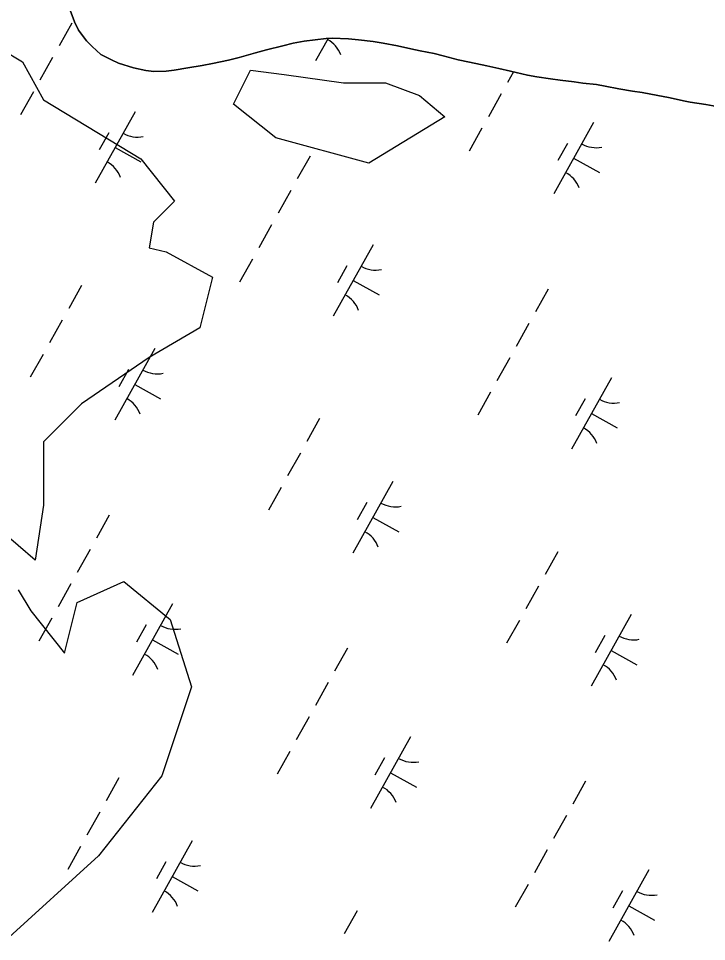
# Model space of a CAD drawing. Extents: x 3923531 to 3943530, y 207391 to 229799.
# Drawn here: x 3939365 to 3939785, y 222120 to 222683 of the extents above; entities that cross this region are included whole.
import ezdxf

# ---------------------------------------------------------------- set-up
doc = ezdxf.new("R2010")
doc.units = 0
for name, color, linetype in [('V-SITE-VEGE', 7, 'Continuous'), ('V-TOPO-SHOR', 7, 'Continuous'), ('V-WETL-SWMP', 7, 'Continuous')]:
    doc.layers.add(name, color=color, linetype=linetype)

msp = doc.modelspace()

# ---------------------------------------------------------------- linework, layer by layer
at = {"layer": 'V-SITE-VEGE'}
for points in [[(3939341.77, 222672.15), (3939367.52, 222656.7), (3939380.4, 222633.51), (3939439.62, 222597.44), (3939460.22, 222571.68), (3939447.35, 222558.8), (3939444.77, 222543.34), (3939455.07, 222540.76), (3939483.39, 222525.31), (3939475.67, 222494.39), (3939444.77, 222476.36), (3939403.57, 222448.02), (3939380.4, 222424.83), (3939380.4, 222386.19), (3939375.25, 222352.69), (3939354.65, 222370.73)], [(3939364.95, 222334.66), (3939372.67, 222321.78), (3939393.27, 222296.02), (3939401, 222326.93), (3939429.32, 222339.81), (3939457.64, 222316.63), (3939470.52, 222275.4), (3939452.5, 222221.3), (3939413.87, 222172.35), (3939357.23, 222120.83)]]:
    msp.add_lwpolyline(points, dxfattribs=at)
msp.add_lwpolyline([(3939563.21, 222643.82), (3939588.96, 222643.82), (3939609.56, 222636.09), (3939625.01, 222623.21), (3939578.66, 222594.87), (3939522.02, 222610.32), (3939496.27, 222630.93), (3939506.56, 222651.55), (3939527.16, 222648.97)], close=True, dxfattribs=at)
at = {"layer": 'V-TOPO-SHOR'}
msp.add_lwpolyline([(3939793.26, 222629.04), (3939784.15, 222630.61), (3939774.63, 222632.18), (3939771.59, 222632.77), (3939761.47, 222634.94), (3939754.98, 222636.12), (3939745.47, 222637.89), (3939739.6, 222638.87), (3939731.09, 222640.24), (3939722.79, 222641.82), (3939717.52, 222642.8), (3939709.22, 222643.77), (3939703.96, 222644.55), (3939695.46, 222645.52), (3939689.58, 222646.3), (3939681.08, 222647.47), (3939675.41, 222648.65), (3939665.08, 222651.02), (3939657.99, 222652.6), (3939650.7, 222654.18), (3939640.16, 222656.56), (3939633.28, 222657.94), (3939624.16, 222660.32), (3939618.49, 222661.7), (3939609.98, 222663.48), (3939604.31, 222664.66), (3939596.21, 222666.44), (3939587.5, 222668.01), (3939581.43, 222668.99), (3939572.52, 222670.16), (3939566.25, 222670.73), (3939556.33, 222671.09), (3939552.69, 222670.86), (3939539.35, 222669.38), (3939532.68, 222668.13), (3939526.21, 222666.48), (3939516.31, 222664), (3939509.64, 222662.14), (3939499.75, 222659.25), (3939493.08, 222657.8), (3939483.38, 222655.73), (3939477.11, 222654.48), (3939468.42, 222653.02), (3939460.13, 222651.56), (3939455.08, 222650.93), (3939447.59, 222650.89), (3939442.73, 222651.47), (3939435.24, 222653.05), (3939426.12, 222655.83), (3939421.86, 222657.83), (3939415.37, 222661.24), (3939410.08, 222666.07), (3939406.62, 222669.49), (3939401.74, 222675.93), (3939399.28, 222680.98), (3939396.61, 222688.25)], dxfattribs=at)
at = {"layer": 'V-WETL-SWMP'}
for p, q in [((3939396.61, 222688.25), (3939399.28, 222680.98)), ((3939397.65, 222680.33), (3939389.85, 222666.36)), ((3939399.28, 222680.98), (3939401.74, 222675.93)), ((3939401.74, 222675.93), (3939406.63, 222669.49)), ((3939406.63, 222669.49), (3939410.08, 222666.06)), ((3939532.68, 222668.13), (3939539.35, 222669.38)), ((3939539.35, 222669.38), (3939552.69, 222670.86)), ((3939553.88, 222670.94), (3939546.22, 222657.24)), ((3939552.69, 222670.86), (3939556.33, 222671.09)), ((3939556.33, 222671.09), (3939566.25, 222670.73)), ((3939566.25, 222670.73), (3939572.52, 222670.16)), ((3939572.52, 222670.16), (3939581.43, 222668.99)), ((3939581.43, 222668.99), (3939587.5, 222668.01)), ((3939410.08, 222666.06), (3939415.37, 222661.24)), ((3939509.64, 222662.14), (3939516.31, 222664)), ((3939516.31, 222664), (3939526.21, 222666.48)), ((3939526.21, 222666.48), (3939532.68, 222668.13)), ((3939587.5, 222668.01), (3939596.21, 222666.44)), ((3939596.21, 222666.44), (3939604.31, 222664.66)), ((3939604.31, 222664.66), (3939609.98, 222663.48)), ((3939609.98, 222663.48), (3939618.49, 222661.7)), ((3939385.95, 222659.38), (3939378.15, 222645.41)), ((3939415.37, 222661.24), (3939421.86, 222657.83)), ((3939421.86, 222657.83), (3939426.12, 222655.83)), ((3939483.38, 222655.73), (3939493.08, 222657.8)), ((3939493.08, 222657.8), (3939499.74, 222659.25)), ((3939499.74, 222659.25), (3939509.64, 222662.14)), ((3939618.49, 222661.7), (3939624.16, 222660.32)), ((3939624.16, 222660.32), (3939633.28, 222657.94)), ((3939633.28, 222657.94), (3939640.17, 222656.56)), ((3939426.12, 222655.83), (3939435.24, 222653.05)), ((3939435.24, 222653.05), (3939442.73, 222651.47)), ((3939455.08, 222650.93), (3939460.13, 222651.56)), ((3939460.13, 222651.56), (3939468.42, 222653.02)), ((3939468.42, 222653.02), (3939477.11, 222654.48)), ((3939477.11, 222654.48), (3939483.38, 222655.73)), ((3939640.17, 222656.56), (3939650.7, 222654.18)), ((3939650.7, 222654.18), (3939657.99, 222652.6)), ((3939657.99, 222652.6), (3939665.08, 222651.02)), ((3939442.73, 222651.47), (3939447.59, 222650.89)), ((3939447.59, 222650.89), (3939455.08, 222650.93)), ((3939666.94, 222650.6), (3939663.34, 222644.16)), ((3939665.08, 222651.02), (3939675.41, 222648.65)), ((3939675.41, 222648.65), (3939681.08, 222647.47)), ((3939681.08, 222647.47), (3939689.59, 222646.3)), ((3939689.59, 222646.3), (3939695.46, 222645.52)), ((3939695.46, 222645.52), (3939703.96, 222644.55)), ((3939703.96, 222644.55), (3939709.22, 222643.77)), ((3939709.22, 222643.77), (3939717.52, 222642.8)), ((3939717.52, 222642.8), (3939722.79, 222641.82)), ((3939722.79, 222641.82), (3939731.09, 222640.24)), ((3939374.24, 222638.43), (3939366.44, 222624.46)), ((3939659.44, 222637.18), (3939651.64, 222623.21)), ((3939731.09, 222640.24), (3939739.6, 222638.87)), ((3939739.6, 222638.87), (3939745.47, 222637.89)), ((3939745.47, 222637.89), (3939754.99, 222636.12)), ((3939754.99, 222636.12), (3939761.47, 222634.94)), ((3939761.47, 222634.94), (3939771.59, 222632.77)), ((3939771.59, 222632.77), (3939774.63, 222632.18)), ((3939774.63, 222632.18), (3939784.15, 222630.61)), ((3939784.15, 222630.61), (3939793.26, 222629.04)), ((3939436.2, 222626.24), (3939411.82, 222582.59)), ((3939715.82, 222619.76), (3939691.44, 222576.11)), ((3939420.2, 222613.42), (3939414.35, 222602.94)), ((3939647.74, 222616.23), (3939639.93, 222602.26)), ((3939699.82, 222606.94), (3939693.97, 222596.46)), ((3939424.01, 222604.42), (3939439.73, 222595.64)), ((3939542.87, 222599.21), (3939535.06, 222585.24)), ((3939703.63, 222597.94), (3939719.34, 222589.16)), ((3939531.16, 222578.26), (3939523.36, 222564.29)), ((3939519.46, 222557.3), (3939511.65, 222543.34)), ((3939581.42, 222545.12), (3939557.03, 222501.47)), ((3939507.75, 222536.35), (3939499.95, 222522.38)), ((3939565.42, 222532.29), (3939559.56, 222521.82)), ((3939569.23, 222523.29), (3939584.94, 222514.51)), ((3939403.54, 222520.17), (3939395.74, 222506.2)), ((3939688.08, 222518.08), (3939680.28, 222504.12)), ((3939391.83, 222499.22), (3939384.03, 222485.25)), ((3939676.38, 222497.13), (3939668.57, 222483.16)), ((3939380.13, 222478.27), (3939372.33, 222464.3)), ((3939448.22, 222481.8), (3939423.83, 222438.15)), ((3939664.67, 222476.18), (3939656.87, 222462.21)), ((3939432.22, 222468.98), (3939426.36, 222458.5)), ((3939726.63, 222463.99), (3939702.25, 222420.34)), ((3939436.02, 222459.98), (3939451.74, 222451.2)), ((3939652.97, 222455.23), (3939645.16, 222441.26)), ((3939710.63, 222451.17), (3939704.78, 222440.69)), ((3939548.75, 222439.05), (3939540.95, 222425.08)), ((3939714.44, 222442.17), (3939730.15, 222433.39)), ((3939537.05, 222418.09), (3939529.24, 222404.12)), ((3939593.43, 222400.68), (3939569.05, 222357.03)), ((3939525.34, 222397.14), (3939517.54, 222383.17)), ((3939577.43, 222387.85), (3939571.58, 222377.38)), ((3939420.48, 222380.12), (3939412.67, 222366.16)), ((3939581.24, 222378.85), (3939596.95, 222370.07)), ((3939408.77, 222359.17), (3939400.97, 222345.2)), ((3939693.97, 222357.92), (3939686.16, 222343.95)), ((3939397.07, 222338.22), (3939389.26, 222324.25)), ((3939682.26, 222336.97), (3939674.46, 222323)), ((3939459.03, 222326.03), (3939434.64, 222282.38)), ((3939738.64, 222319.55), (3939714.26, 222275.9)), ((3939385.36, 222317.27), (3939377.56, 222303.3)), ((3939670.56, 222316.02), (3939662.75, 222302.05)), ((3939443.02, 222313.21), (3939437.17, 222302.73)), ((3939446.83, 222304.21), (3939462.55, 222295.43)), ((3939722.64, 222306.73), (3939716.79, 222296.25)), ((3939565.69, 222299), (3939557.89, 222285.03)), ((3939726.45, 222297.73), (3939742.17, 222288.95)), ((3939553.98, 222278.05), (3939546.18, 222264.08)), ((3939542.28, 222257.1), (3939534.48, 222243.13)), ((3939604.24, 222244.91), (3939579.85, 222201.26)), ((3939530.57, 222236.14), (3939522.77, 222222.18)), ((3939588.24, 222232.08), (3939582.38, 222221.61)), ((3939426.36, 222219.96), (3939418.56, 222205.99)), ((3939592.05, 222223.08), (3939607.76, 222214.3)), ((3939710.9, 222217.88), (3939703.1, 222203.91)), ((3939414.66, 222199.01), (3939406.85, 222185.04)), ((3939699.2, 222196.92), (3939691.39, 222182.96)), ((3939471.04, 222181.59), (3939446.65, 222137.94)), ((3939402.95, 222178.06), (3939395.15, 222164.09)), ((3939687.49, 222175.97), (3939679.69, 222162)), ((3939455.04, 222168.77), (3939449.18, 222158.29)), ((3939749.45, 222163.78), (3939725.07, 222120.13)), ((3939458.85, 222159.77), (3939474.56, 222150.99)), ((3939675.79, 222155.02), (3939667.98, 222141.05)), ((3939733.45, 222150.96), (3939727.6, 222140.48)), ((3939737.26, 222141.96), (3939752.97, 222133.18)), ((3939571.57, 222138.84), (3939563.77, 222124.87))]:
    msp.add_line(p, q, dxfattribs=at)
for centre, start, end in [((3939545.15, 222654.83), 20.0381, 61.5817), ((3939437.69, 222628.41), 240.0381, 281.5817), ((3939717.31, 222621.94), 240.0381, 281.5817), ((3939410.75, 222580.19), 20.0381, 61.5817), ((3939690.37, 222573.71), 20.0381, 61.5817), ((3939582.9, 222547.29), 240.0381, 281.5817), ((3939555.96, 222499.06), 20.0381, 61.5817), ((3939449.7, 222483.98), 240.0381, 281.5817), ((3939422.76, 222435.75), 20.0381, 61.5817), ((3939728.12, 222466.16), 240.0381, 281.5817), ((3939701.17, 222417.94), 20.0381, 61.5817), ((3939594.92, 222402.85), 240.0381, 281.5817), ((3939567.97, 222354.62), 20.0381, 61.5817), ((3939460.51, 222328.2), 240.0381, 281.5817), ((3939740.13, 222321.73), 240.0381, 281.5817), ((3939433.57, 222279.98), 20.0381, 61.5817), ((3939713.19, 222273.5), 20.0381, 61.5817), ((3939605.72, 222247.08), 240.0381, 281.5817), ((3939578.78, 222198.85), 20.0381, 61.5817), ((3939472.52, 222183.77), 240.0381, 281.5817), ((3939445.58, 222135.54), 20.0381, 61.5817), ((3939750.94, 222165.96), 240.0381, 281.5817), ((3939724, 222117.73), 20.0381, 61.5817)]:
    msp.add_arc(centre, 17.62, start, end, dxfattribs=at)

doc.saveas('drawing.dxf')
